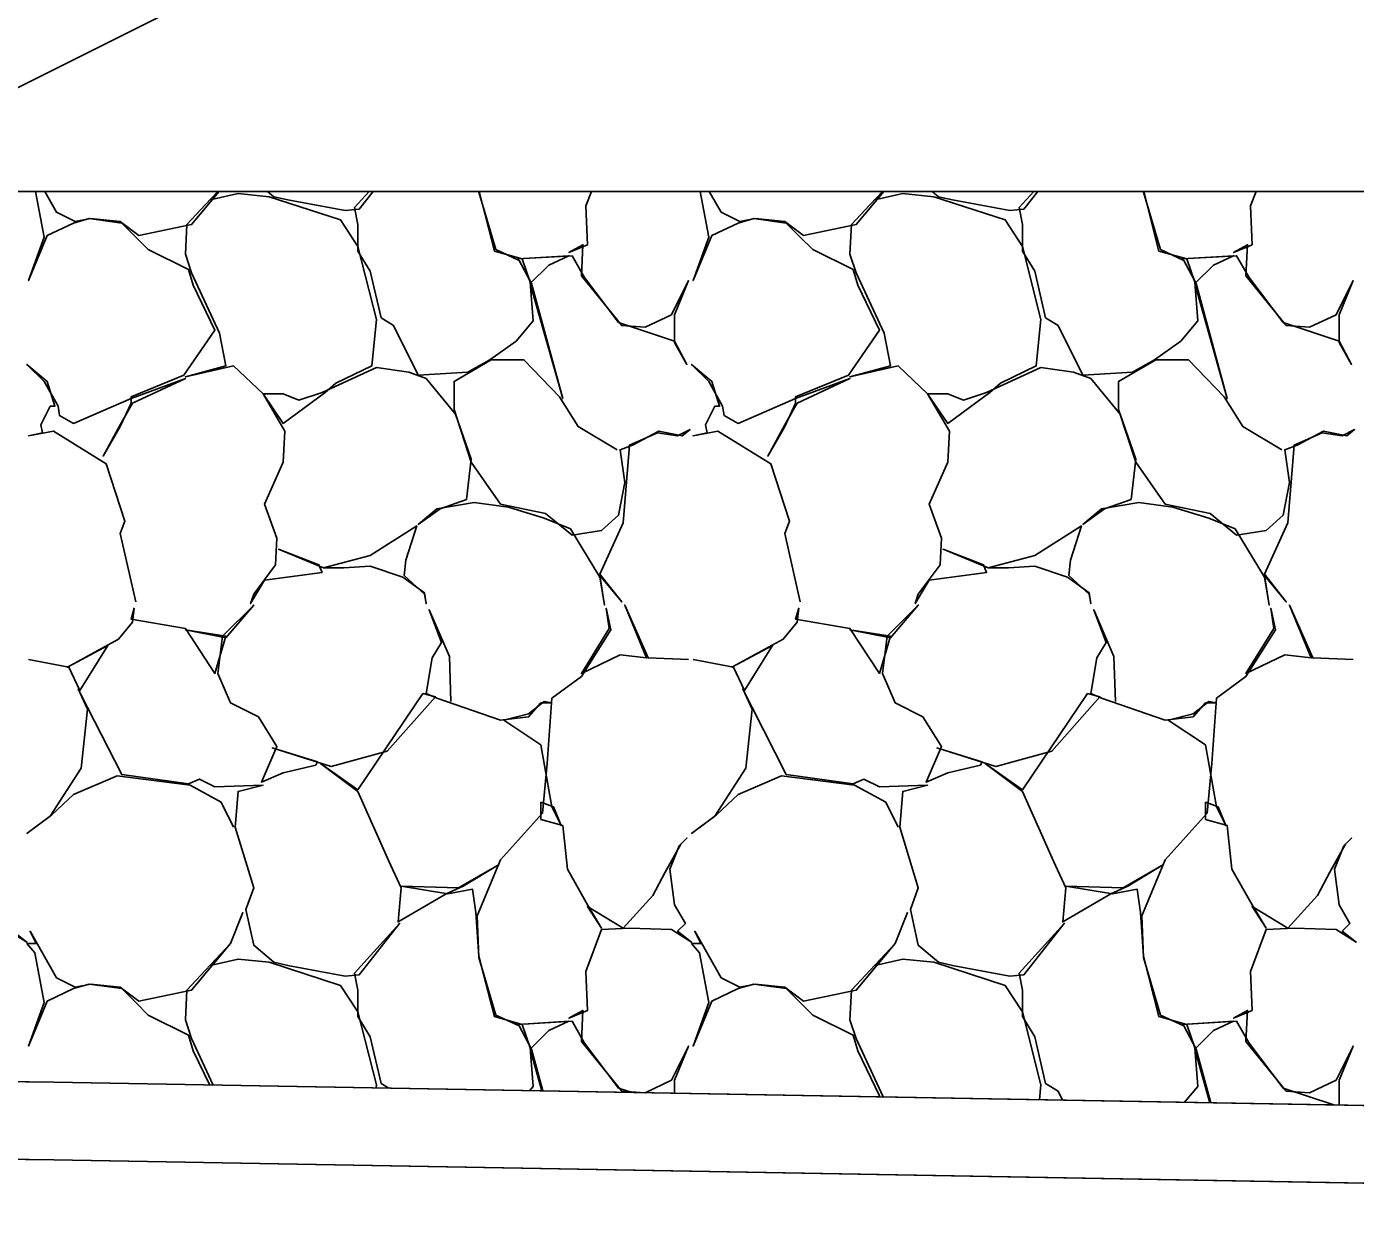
# Model space of a CAD drawing. Extents: x 1574 to 14903, y 7971 to 16537.
# Drawn here: x 12969.895 to 12974.174, y 8001.658 to 8005.531 of the extents above; entities that cross this region are included whole.
import ezdxf

# ---------------------------------------------------------------- set-up
doc = ezdxf.new("R2010")
doc.units = 0
for name, color, linetype in [('DESIGN - EARTHWORK - Shapes', 7, 'Continuous'), ('DESIGN - TRANSPORTATION - Proposed Layout Patterning', 7, 'Continuous'), ('DESIGN - TYPICAL - Finished Grade and Subgrade', 7, 'Continuous'), ('SURVEY - GROUND - Bottom of Topsoil Layer', 7, 'Continuous'), ('SURVEY - GROUND - Top of Ground', 7, 'Continuous')]:
    doc.layers.add(name, color=color, linetype=linetype)

msp = doc.modelspace()

# ---------------------------------------------------------------- linework, layer by layer
at = {"layer": 'DESIGN - EARTHWORK - Shapes'}
msp.add_lwpolyline([(12997.7158, 8001.9767), (13000, 8001.9815), (13014.059, 8002.0109), (13017.3427, 8003.0032), (13018.7334, 8004.0163), (13020.2447, 8005), (12969.1991, 8005), (12963.6889, 8002.2374), (12965.0258, 8002.198), (12969.9827, 8002.1315), (12975.3413, 8002.0366), (12976.0765, 8002.0111), (12982.2637, 8001.9334), (12982.7359, 8001.9882), (12983.8675, 8001.9077), (12986.2531, 8001.9322)], close=True, dxfattribs=at)
msp.add_lwpolyline([(12997.7158, 8001.7267), (12986.2531, 8001.6822), (12983.8675, 8001.6577), (12982.7359, 8001.7382), (12982.2637, 8001.6834), (12976.0765, 8001.7611), (12975.3413, 8001.7866), (12969.9827, 8001.8815), (12965.0258, 8001.948), (12963.6889, 8001.9874), (12963.6889, 8002.2374), (12965.0258, 8002.198), (12969.9827, 8002.1315), (12975.3413, 8002.0366), (12976.0765, 8002.0111), (12982.2637, 8001.9334), (12982.7359, 8001.9882), (12983.8675, 8001.9077), (12986.2531, 8001.9322), (12997.7158, 8001.9767)], dxfattribs=at)
at = {"layer": 'DESIGN - TRANSPORTATION - Proposed Layout Patterning'}
msp.add_line((13020.2447, 8005), (12969.1991, 8005), dxfattribs=at)
for points in [[(12970.2462, 8003.6779), (12970.1962, 8003.8979), (12970.2112, 8003.9379), (12970.1512, 8004.1229), (12969.9812, 8004.2279), (12969.9012, 8004.2129), (12969.9462, 8004.2229), (12969.9412, 8004.2479), (12969.9712, 8004.3079), (12969.9862, 8004.3079), (12969.9612, 8004.3879), (12969.8962, 8004.4429), (12969.9512, 8004.3879), (12969.9962, 8004.3079), (12970.0012, 8004.2779), (12970.0462, 8004.2529), (12970.2312, 8004.3329), (12970.4062, 8004.3979), (12970.2362, 8004.3179), (12970.1962, 8004.2479), (12970.1412, 8004.1479), (12970.1962, 8004.2429), (12970.2312, 8004.3179), (12970.2312, 8004.3379), (12970.4012, 8004.4079), (12970.5012, 8004.5529), (12970.4312, 8004.6979), (12970.4162, 8004.7479), (12970.2862, 8004.8129), (12970.2462, 8004.8529), (12970.2012, 8004.8979), (12970.0962, 8004.9129), (12970.0462, 8004.8979), (12969.9612, 8004.8579), (12969.9012, 8004.7129), (12969.9512, 8004.8529), (12969.9236, 8005)], [(12969.9532, 8005), (12969.9912, 8004.9329), (12970.0512, 8004.9029), (12970.1012, 8004.9129), (12970.1962, 8004.9029), (12970.2562, 8004.8579), (12970.4262, 8004.8929), (12970.5154, 8005)], [(12970.5108, 8005), (12970.4712, 8004.9579), (12970.4112, 8004.8929), (12970.4062, 8004.7979), (12970.4262, 8004.7379), (12970.5162, 8004.5429), (12970.5362, 8004.4379), (12970.4062, 8004.4029), (12970.5612, 8004.4379), (12970.6562, 8004.3479), (12970.7262, 8004.2279), (12970.7212, 8004.1279), (12970.6612, 8003.9929), (12970.7012, 8003.8829), (12970.6962, 8003.7979), (12970.6262, 8003.7029), (12970.6162, 8003.6729), (12970.6612, 8003.7479), (12970.8462, 8003.7729), (12970.8362, 8003.7979), (12970.7062, 8003.8479), (12970.8512, 8003.7879), (12970.9162, 8003.7879), (12971.0012, 8003.7929), (12971.1062, 8003.7579), (12971.1762, 8003.7079), (12971.1812, 8003.6729), (12971.1762, 8003.7029), (12971.1112, 8003.7629), (12971.1162, 8003.8129), (12971.1512, 8003.9229), (12971.0012, 8003.8279), (12970.8512, 8003.7879)], [(12970.4862, 8004.9729), (12970.5762, 8004.9929), (12970.6762, 8004.9829), (12970.9062, 8004.9079), (12970.9612, 8004.8229), (12971.0212, 8004.5879), (12971.0062, 8004.4379), (12970.8912, 8004.3829), (12970.8562, 8004.3529), (12970.7212, 8004.2529), (12970.6562, 8004.3479), (12970.7212, 8004.3479), (12970.7712, 8004.3279), (12970.8462, 8004.3529), (12971.0212, 8004.4329), (12971.1262, 8004.4179), (12971.1812, 8004.3979), (12971.2762, 8004.2829), (12971.3262, 8004.1379), (12971.3112, 8004.0079), (12971.2262, 8003.9779), (12971.1562, 8003.9279), (12971.2162, 8003.9779), (12971.3362, 8003.9979), (12971.4462, 8003.9829), (12971.5612, 8003.9479), (12971.6462, 8003.9129), (12971.7412, 8003.7579), (12971.7562, 8003.6679), (12971.7412, 8003.7629), (12971.8112, 8003.6779), (12971.7412, 8003.7679), (12971.8162, 8003.9329), (12971.8362, 8004.1829), (12971.9262, 8004.2229), (12971.9912, 8004.2129), (12972.0312, 8004.2329), (12972.0062, 8004.2129), (12971.9312, 8004.2279), (12971.8462, 8004.1829), (12971.8062, 8004.1679), (12971.8212, 8004.0629), (12971.8012, 8003.9579), (12971.7462, 8003.9079), (12971.6512, 8003.8929), (12971.5662, 8003.9629), (12971.4212, 8003.9929), (12971.3262, 8004.1279), (12971.2712, 8004.2979), (12971.2712, 8004.3879), (12971.3912, 8004.4579), (12971.4962, 8004.4579), (12971.6112, 8004.3379), (12971.6712, 8004.2429), (12971.7962, 8004.1679)], [(12971.0111, 8005), (12970.9662, 8004.9429), (12970.9212, 8004.9379), (12970.7362, 8004.9729), (12970.6912, 8004.9829), (12970.671, 8005)], [(12971.3519, 8005), (12971.4012, 8004.8079), (12971.4912, 8004.7829), (12971.5162, 8004.7079), (12971.5262, 8004.5829), (12971.4712, 8004.5179), (12971.3862, 8004.4579), (12971.3162, 8004.4179), (12971.1562, 8004.4079), (12971.0762, 8004.5679), (12971.0362, 8004.5929), (12971.0012, 8004.7429), (12970.9612, 8004.8079), (12970.9612, 8004.8929), (12970.9512, 8004.9479), (12970.9984, 8005)], [(12971.3511, 8005), (12971.3512, 8004.9979), (12971.4062, 8004.8129), (12971.4812, 8004.7779), (12971.5212, 8004.7029), (12971.6212, 8004.3329), (12971.5162, 8004.7029), (12971.5762, 8004.7629), (12971.6412, 8004.7929), (12971.4762, 8004.7829), (12971.6512, 8004.7929), (12971.6912, 8004.7229), (12971.8012, 8004.5779), (12971.9812, 8004.5179), (12972.0212, 8004.4429), (12971.9812, 8004.5129), (12971.9812, 8004.6029), (12972.0262, 8004.7129), (12971.9712, 8004.6029), (12971.8862, 8004.5629), (12971.8112, 8004.5679), (12971.6812, 8004.7279), (12971.6862, 8004.8279), (12971.6412, 8004.8029), (12971.7012, 8004.8279), (12971.6962, 8004.9529), (12971.7136, 8005)], [(12972.3862, 8003.6779), (12972.3362, 8003.8979), (12972.3512, 8003.9379), (12972.2912, 8004.1229), (12972.1212, 8004.2279), (12972.0412, 8004.2129), (12972.0862, 8004.2229), (12972.0812, 8004.2479), (12972.1112, 8004.3079), (12972.1262, 8004.3079), (12972.1012, 8004.3879), (12972.0362, 8004.4429), (12972.0912, 8004.3879), (12972.1362, 8004.3079), (12972.1412, 8004.2779), (12972.1862, 8004.2529), (12972.3712, 8004.3329), (12972.5462, 8004.3979), (12972.3762, 8004.3179), (12972.3362, 8004.2479), (12972.2812, 8004.1479), (12972.3362, 8004.2429), (12972.3712, 8004.3179), (12972.3712, 8004.3379), (12972.5412, 8004.4079), (12972.6412, 8004.5529), (12972.5712, 8004.6979), (12972.5562, 8004.7479), (12972.4262, 8004.8129), (12972.3862, 8004.8529), (12972.3412, 8004.8979), (12972.2362, 8004.9129), (12972.1862, 8004.8979), (12972.1012, 8004.8579), (12972.0412, 8004.7129), (12972.0912, 8004.8529), (12972.0636, 8005)], [(12972.0932, 8005), (12972.1312, 8004.9329), (12972.1912, 8004.9029), (12972.2412, 8004.9129), (12972.3362, 8004.9029), (12972.3962, 8004.8579), (12972.5662, 8004.8929), (12972.6554, 8005)], [(12972.6508, 8005), (12972.6112, 8004.9579), (12972.5512, 8004.8929), (12972.5462, 8004.7979), (12972.5662, 8004.7379), (12972.6562, 8004.5429), (12972.6762, 8004.4379), (12972.5462, 8004.4029), (12972.7012, 8004.4379), (12972.7962, 8004.3479), (12972.8662, 8004.2279), (12972.8612, 8004.1279), (12972.8012, 8003.9929), (12972.8412, 8003.8829), (12972.8362, 8003.7979), (12972.7662, 8003.7029), (12972.7562, 8003.6729), (12972.8012, 8003.7479), (12972.9862, 8003.7729), (12972.9762, 8003.7979), (12972.8462, 8003.8479), (12972.9912, 8003.7879), (12973.0562, 8003.7879), (12973.1412, 8003.7929), (12973.2462, 8003.7579), (12973.3162, 8003.7079), (12973.3212, 8003.6729), (12973.3162, 8003.7029), (12973.2512, 8003.7629), (12973.2562, 8003.8129), (12973.2912, 8003.9229), (12973.1412, 8003.8279), (12972.9912, 8003.7879)], [(12972.6262, 8004.9729), (12972.7162, 8004.9929), (12972.8162, 8004.9829), (12973.0462, 8004.9079), (12973.1012, 8004.8229), (12973.1612, 8004.5879), (12973.1462, 8004.4379), (12973.0312, 8004.3829), (12972.9962, 8004.3529), (12972.8612, 8004.2529), (12972.7962, 8004.3479), (12972.8612, 8004.3479), (12972.9112, 8004.3279), (12972.9862, 8004.3529), (12973.1612, 8004.4329), (12973.2662, 8004.4179), (12973.3212, 8004.3979), (12973.4162, 8004.2829), (12973.4662, 8004.1379), (12973.4512, 8004.0079), (12973.3662, 8003.9779), (12973.2962, 8003.9279), (12973.3562, 8003.9779), (12973.4762, 8003.9979), (12973.5862, 8003.9829), (12973.7012, 8003.9479), (12973.7862, 8003.9129), (12973.8812, 8003.7579), (12973.8962, 8003.6679), (12973.8812, 8003.7629), (12973.9512, 8003.6779), (12973.8812, 8003.7679), (12973.9562, 8003.9329), (12973.9762, 8004.1829), (12974.0662, 8004.2229), (12974.1312, 8004.2129), (12974.1712, 8004.2329), (12974.1462, 8004.2129), (12974.0712, 8004.2279), (12973.9862, 8004.1829), (12973.9462, 8004.1679), (12973.9612, 8004.0629), (12973.9412, 8003.9579), (12973.8862, 8003.9079), (12973.7912, 8003.8929), (12973.7062, 8003.9629), (12973.5612, 8003.9929), (12973.4662, 8004.1279), (12973.4112, 8004.2979), (12973.4112, 8004.3879), (12973.5312, 8004.4579), (12973.6362, 8004.4579), (12973.7512, 8004.3379), (12973.8112, 8004.2429), (12973.9362, 8004.1679)], [(12973.1511, 8005), (12973.1062, 8004.9429), (12973.0612, 8004.9379), (12972.8762, 8004.9729), (12972.8312, 8004.9829), (12972.811, 8005)], [(12973.4919, 8005), (12973.5412, 8004.8079), (12973.6312, 8004.7829), (12973.6562, 8004.7079), (12973.6662, 8004.5829), (12973.6112, 8004.5179), (12973.5262, 8004.4579), (12973.4562, 8004.4179), (12973.2962, 8004.4079), (12973.2162, 8004.5679), (12973.1762, 8004.5929), (12973.1412, 8004.7429), (12973.1012, 8004.8079), (12973.1012, 8004.8929), (12973.0912, 8004.9479), (12973.1384, 8005)], [(12973.4911, 8005), (12973.4912, 8004.9979), (12973.5462, 8004.8129), (12973.6212, 8004.7779), (12973.6612, 8004.7029), (12973.7612, 8004.3329), (12973.6562, 8004.7029), (12973.7162, 8004.7629), (12973.7812, 8004.7929), (12973.6162, 8004.7829), (12973.7912, 8004.7929), (12973.8312, 8004.7229), (12973.9412, 8004.5779), (12974.1212, 8004.5179), (12974.1612, 8004.4429), (12974.1212, 8004.5129), (12974.1212, 8004.6029), (12974.1662, 8004.7129), (12974.1112, 8004.6029), (12974.0262, 8004.5629), (12973.9512, 8004.5679), (12973.8212, 8004.7279), (12973.8262, 8004.8279), (12973.7812, 8004.8029), (12973.8412, 8004.8279), (12973.8362, 8004.9529), (12973.8536, 8005)], [(12969.9012, 8003.4929), (12970.0312, 8003.4679), (12970.0662, 8003.3929), (12970.1562, 8003.5379), (12970.0262, 8003.4679), (12970.1912, 8003.5579), (12970.2362, 8003.6129), (12970.2412, 8003.6579), (12970.2312, 8003.6229), (12970.4062, 8003.5929), (12970.5012, 8003.4479), (12970.5362, 8003.5679), (12970.4062, 8003.5879), (12970.5362, 8003.5629), (12970.6262, 8003.6679), (12970.5262, 8003.5679), (12970.5112, 8003.4479), (12970.5512, 8003.3529), (12970.6412, 8003.3079), (12970.7012, 8003.2129), (12970.6512, 8003.0979), (12970.7212, 8003.1279), (12970.8262, 8003.1529), (12970.8312, 8003.1629), (12970.6862, 8003.2079), (12970.8762, 8003.1479), (12971.0562, 8003.1979), (12971.2112, 8003.3729), (12971.1712, 8003.3829), (12970.9612, 8003.0729), (12970.8412, 8003.1579), (12970.9612, 8003.0679), (12971.0612, 8002.8429), (12971.1012, 8002.7579), (12971.0912, 8002.6479), (12971.2462, 8002.7379), (12971.3012, 8002.7629), (12971.4162, 8002.8329), (12971.2862, 8002.7579), (12971.1012, 8002.7629), (12971.2512, 8002.7379), (12971.3312, 8002.7529), (12971.3412, 8002.6779), (12971.3512, 8002.5379), (12971.4012, 8002.3429), (12971.4912, 8002.3179), (12971.5162, 8002.2429), (12971.5262, 8002.1179), (12971.5147, 8002.1043)], [(12972.0262, 8003.4929), (12971.8962, 8003.4979), (12971.8212, 8003.6679), (12971.8912, 8003.4979), (12971.8062, 8003.5079), (12971.6812, 8003.4479), (12971.7712, 8003.5929), (12971.7612, 8003.6579), (12971.7762, 8003.5879), (12971.6812, 8003.4379), (12971.5862, 8003.3679), (12971.5712, 8003.1579), (12971.5562, 8002.9979), (12971.4212, 8002.8479), (12971.3462, 8002.6679), (12971.3512, 8002.5329), (12971.4062, 8002.3479), (12971.4812, 8002.3129), (12971.5212, 8002.2379), (12971.5575, 8002.1036)], [(12972.0412, 8003.4929), (12972.1712, 8003.4679), (12972.2062, 8003.3929), (12972.2962, 8003.5379), (12972.1662, 8003.4679), (12972.3312, 8003.5579), (12972.3762, 8003.6129), (12972.3812, 8003.6579), (12972.3712, 8003.6229), (12972.5462, 8003.5929), (12972.6412, 8003.4479), (12972.6762, 8003.5679), (12972.5462, 8003.5879), (12972.6762, 8003.5629), (12972.7662, 8003.6679), (12972.6662, 8003.5679), (12972.6512, 8003.4479), (12972.6912, 8003.3529), (12972.7812, 8003.3079), (12972.8412, 8003.2129), (12972.7912, 8003.0979), (12972.8612, 8003.1279), (12972.9662, 8003.1529), (12972.9712, 8003.1629), (12972.8262, 8003.2079), (12973.0162, 8003.1479), (12973.1962, 8003.1979), (12973.3512, 8003.3729), (12973.3112, 8003.3829), (12973.1012, 8003.0729), (12972.9812, 8003.1579), (12973.1012, 8003.0679), (12973.2012, 8002.8429), (12973.2412, 8002.7579), (12973.2312, 8002.6479), (12973.3862, 8002.7379), (12973.4412, 8002.7629), (12973.5562, 8002.8329), (12973.4262, 8002.7579), (12973.2412, 8002.7629), (12973.3912, 8002.7379), (12973.4712, 8002.7529), (12973.4812, 8002.6779), (12973.4912, 8002.5379), (12973.5412, 8002.3429), (12973.6312, 8002.3179), (12973.6562, 8002.2429), (12973.6662, 8002.1179), (12973.6231, 8002.067)], [(12974.1662, 8003.4929), (12974.0362, 8003.4979), (12973.9612, 8003.6679), (12974.0312, 8003.4979), (12973.9462, 8003.5079), (12973.8212, 8003.4479), (12973.9112, 8003.5929), (12973.9012, 8003.6579), (12973.9162, 8003.5879), (12973.8212, 8003.4379), (12973.7262, 8003.3679), (12973.7112, 8003.1579), (12973.6962, 8002.9979), (12973.5612, 8002.8479), (12973.4862, 8002.6679), (12973.4912, 8002.5329), (12973.5462, 8002.3479), (12973.6212, 8002.3129), (12973.6612, 8002.2379), (12973.7078, 8002.0655)], [(12971.9812, 8002.0961), (12971.9812, 8002.1379), (12972.0262, 8002.2479), (12971.9712, 8002.1379), (12971.8862, 8002.0979), (12971.8112, 8002.1029), (12971.6812, 8002.2629), (12971.6862, 8002.3629), (12971.6412, 8002.3379), (12971.7012, 8002.3629), (12971.6962, 8002.4879), (12971.7462, 8002.6229), (12971.8362, 8002.6279), (12971.9712, 8002.6229), (12972.0362, 8002.5829), (12971.9912, 8002.6179), (12972.0162, 8002.6429), (12971.9812, 8002.7029), (12971.9662, 8002.8179), (12971.9962, 8002.8929), (12972.0212, 8002.9179), (12972.0012, 8002.8979), (12971.9512, 8002.8079), (12971.9112, 8002.7329), (12971.8162, 8002.6279), (12971.7012, 8002.6979), (12971.7462, 8002.6279), (12971.7012, 8002.7029), (12971.6362, 8002.8179), (12971.6212, 8002.9579), (12971.5512, 8002.9779), (12971.5512, 8003.0329), (12971.5912, 8003.0179), (12971.6162, 8002.9579), (12971.5862, 8003.0179), (12971.5512, 8003.2179), (12971.4312, 8003.2979), (12971.5112, 8003.3179), (12971.5612, 8003.3579), (12971.5862, 8003.3529), (12971.5512, 8003.3529), (12971.5112, 8003.3079), (12971.4212, 8003.2979), (12971.2162, 8003.3679), (12971.1812, 8003.3829), (12971.2012, 8003.4979), (12971.2312, 8003.5479), (12971.1912, 8003.6529), (12971.2562, 8003.5029), (12971.2612, 8003.3579)], [(12974.1212, 8002.0582), (12974.1212, 8002.1379), (12974.1662, 8002.2479), (12974.1112, 8002.1379), (12974.0262, 8002.0979), (12973.9512, 8002.1029), (12973.8212, 8002.2629), (12973.8262, 8002.3629), (12973.7812, 8002.3379), (12973.8412, 8002.3629), (12973.8362, 8002.4879), (12973.8862, 8002.6229), (12973.9762, 8002.6279), (12974.1112, 8002.6229), (12974.1762, 8002.5829), (12974.1312, 8002.6179), (12974.1562, 8002.6429), (12974.1212, 8002.7029), (12974.1062, 8002.8179), (12974.1362, 8002.8929), (12974.1612, 8002.9179), (12974.1412, 8002.8979), (12974.0912, 8002.8079), (12974.0512, 8002.7329), (12973.9562, 8002.6279), (12973.8412, 8002.6979), (12973.8862, 8002.6279), (12973.8412, 8002.7029), (12973.7762, 8002.8179), (12973.7612, 8002.9579), (12973.6912, 8002.9779), (12973.6912, 8003.0329), (12973.7312, 8003.0179), (12973.7562, 8002.9579), (12973.7262, 8003.0179), (12973.6912, 8003.2179), (12973.5712, 8003.2979), (12973.6512, 8003.3179), (12973.7012, 8003.3579), (12973.7262, 8003.3529), (12973.6912, 8003.3529), (12973.6512, 8003.3079), (12973.5612, 8003.2979), (12973.3562, 8003.3679), (12973.3212, 8003.3829), (12973.3412, 8003.4979), (12973.3712, 8003.5479), (12973.3312, 8003.6529), (12973.3962, 8003.5029), (12973.4012, 8003.3579)], [(12971.0611, 8002.1124), (12971.0362, 8002.1279), (12971.0012, 8002.2779), (12970.9612, 8002.3429), (12970.9612, 8002.4279), (12970.9512, 8002.4829), (12971.0962, 8002.6429), (12970.9662, 8002.4779), (12970.9212, 8002.4729), (12970.7362, 8002.5079), (12970.6912, 8002.5179), (12970.6262, 8002.5729), (12970.6012, 8002.6879), (12970.6262, 8002.7579), (12970.5662, 8002.9529), (12970.5762, 8003.0679), (12970.6562, 8003.0879), (12970.5012, 8003.0829), (12970.4512, 8003.1079), (12970.4162, 8003.0929), (12970.2012, 8003.1229), (12970.0912, 8003.3379), (12970.0612, 8003.3979), (12970.0912, 8003.3329), (12970.0712, 8003.1429), (12969.9712, 8002.9879), (12969.8962, 8002.9329), (12969.9762, 8002.9929), (12970.0462, 8003.0579), (12970.1862, 8003.1179), (12970.4212, 8003.0879), (12970.5212, 8003.0329), (12970.5612, 8002.9529)], [(12973.2307, 8002.074), (12973.2162, 8002.1029), (12973.1762, 8002.1279), (12973.1412, 8002.2779), (12973.1012, 8002.3429), (12973.1012, 8002.4279), (12973.0912, 8002.4829), (12973.2362, 8002.6429), (12973.1062, 8002.4779), (12973.0612, 8002.4729), (12972.8762, 8002.5079), (12972.8312, 8002.5179), (12972.7662, 8002.5729), (12972.7412, 8002.6879), (12972.7662, 8002.7579), (12972.7062, 8002.9529), (12972.7162, 8003.0679), (12972.7962, 8003.0879), (12972.6412, 8003.0829), (12972.5912, 8003.1079), (12972.5562, 8003.0929), (12972.3412, 8003.1229), (12972.2312, 8003.3379), (12972.2012, 8003.3979), (12972.2312, 8003.3329), (12972.2112, 8003.1429), (12972.1112, 8002.9879), (12972.0362, 8002.9329), (12972.1162, 8002.9929), (12972.1862, 8003.0579), (12972.3262, 8003.1179), (12972.5612, 8003.0879), (12972.6612, 8003.0329), (12972.7012, 8002.9529)], [(12970.4845, 8002.1226), (12970.4312, 8002.2329), (12970.4162, 8002.2829), (12970.2862, 8002.3479), (12970.2462, 8002.3879), (12970.2012, 8002.4329), (12970.0962, 8002.4479), (12970.0462, 8002.4329), (12969.9612, 8002.3929), (12969.9012, 8002.2479), (12969.9512, 8002.3879), (12969.9212, 8002.5479), (12969.8962, 8002.5779), (12969.9262, 8002.5779), (12969.9062, 8002.6179), (12969.9912, 8002.4679), (12970.0512, 8002.4379), (12970.1012, 8002.4479), (12970.1962, 8002.4379), (12970.2562, 8002.3929), (12970.4262, 8002.4279), (12970.5512, 8002.5779), (12970.5912, 8002.6779), (12970.5512, 8002.5779), (12970.4712, 8002.4929), (12970.4112, 8002.4279), (12970.4062, 8002.3329), (12970.4262, 8002.2729), (12970.4957, 8002.1224)], [(12972.6388, 8002.0845), (12972.6412, 8002.0879), (12972.5712, 8002.2329), (12972.5562, 8002.2829), (12972.4262, 8002.3479), (12972.3862, 8002.3879), (12972.3412, 8002.4329), (12972.2362, 8002.4479), (12972.1862, 8002.4329), (12972.1012, 8002.3929), (12972.0412, 8002.2479), (12972.0912, 8002.3879), (12972.0612, 8002.5479), (12972.0362, 8002.5779), (12972.0662, 8002.5779), (12972.0462, 8002.6179), (12972.1312, 8002.4679), (12972.1912, 8002.4379), (12972.2412, 8002.4479), (12972.3362, 8002.4379), (12972.3962, 8002.3929), (12972.5662, 8002.4279), (12972.6912, 8002.5779), (12972.7312, 8002.6779), (12972.6912, 8002.5779), (12972.6112, 8002.4929), (12972.5512, 8002.4279), (12972.5462, 8002.3329), (12972.5662, 8002.2729), (12972.6533, 8002.0842)], [(12969.8312, 8002.6229), (12969.8962, 8002.5829), (12969.8512, 8002.6179)], [(12970.4862, 8002.5079), (12970.5762, 8002.5279), (12970.6762, 8002.5179), (12970.9062, 8002.4429), (12970.9612, 8002.3579), (12971.0212, 8002.1229), (12971.0202, 8002.1131)], [(12972.6262, 8002.5079), (12972.7162, 8002.5279), (12972.8162, 8002.5179), (12973.0462, 8002.4429), (12973.1012, 8002.3579), (12973.1612, 8002.1229), (12973.1564, 8002.0753)], [(12971.5543, 8002.1036), (12971.5162, 8002.2379), (12971.5762, 8002.2979), (12971.6412, 8002.3279), (12971.4762, 8002.3179), (12971.6512, 8002.3279), (12971.6912, 8002.2579), (12971.8012, 8002.1129), (12971.8445, 8002.0985)], [(12973.7051, 8002.0656), (12973.6562, 8002.2379), (12973.7162, 8002.2979), (12973.7812, 8002.3279), (12973.6162, 8002.3179), (12973.7912, 8002.3279), (12973.8312, 8002.2579), (12973.9412, 8002.1129), (12974.1045, 8002.0585)]]:
    msp.add_lwpolyline(points, dxfattribs=at)
at = {"layer": 'DESIGN - TYPICAL - Finished Grade and Subgrade'}
for q in [(12976.7617, 8008.784), (13020.2447, 8005)]:
    msp.add_line((12969.1991, 8005), q, dxfattribs=at)
at = {"layer": 'SURVEY - GROUND - Bottom of Topsoil Layer'}
for p, q in [((12965.0258, 8001.948), (12969.9827, 8001.8815)), ((12969.9827, 8001.8815), (12975.3413, 8001.7866))]:
    msp.add_line(p, q, dxfattribs=at)
at = {"layer": 'SURVEY - GROUND - Top of Ground'}
msp.add_lwpolyline([(12952.7454, 8002.3192), (12963.4438, 8002.2446), (12965.0258, 8002.198), (12969.9827, 8002.1315), (12975.3413, 8002.0366), (12976.0765, 8002.0111), (12982.2637, 8001.9334), (12982.7359, 8001.9882), (12983.8675, 8001.9077), (12986.2531, 8001.9322), (12997.7158, 8001.9767), (13000, 8001.9815), (13014.059, 8002.0109), (13017.3427, 8003.0032), (13018.7334, 8004.0163), (13020.791, 8005.3556), (13021.9769, 8005.9349), (13023.1829, 8006.2217), (13025.2229, 8006.7826), (13029.1549, 8007.8639)], dxfattribs=at)

doc.saveas('drawing.dxf')
